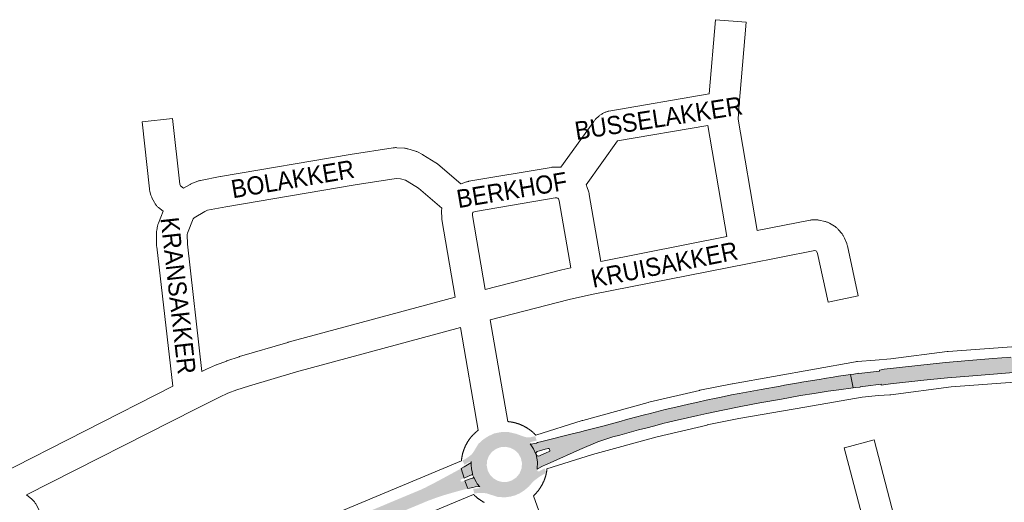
# Paper-space layout 'Layout1' of a CAD drawing. Header units: metres. Extents: x 123097 to 144122, y 392739 to 407589.
# Tile 474 of 510: x 138419 to 138836, y 400352 to 400557. Entities that reach past the tile are written whole.
import ezdxf
from ezdxf.enums import TextEntityAlignment as Align

# ---------------------------------------------------------------- set-up
doc = ezdxf.new("R2010")
doc.units = ezdxf.units.M
doc.header["$MEASUREMENT"] = 0
for name, color, linetype, lineweight in [('gs-anno-wegen algemeen tekst', 7, 'Continuous', 0), ('gs-knt-aanvullende hoofdweg', 7, 'Continuous', 0), ('gs-knt-wegen algemeen', 7, 'Continuous', 0), ('ir-ARC-asfalt-hoofdwegen-te inspecteren', 5, 'Continuous', 0), ('ir-ARC-fietspaden naastliggend- te inspecteren', 1, 'Continuous', 0)]:
    doc.layers.add(name, color=color, linetype=linetype, lineweight=lineweight)
doc.styles.add('Style-Arial', font='arial.ttf')

psp = doc.layouts.get("Layout1")

# ---------------------------------------------------------------- hatches: boundary and pattern name
at = {"layer": 'ir-ARC-asfalt-hoofdwegen-te inspecteren', "linetype": 'Continuous', "lineweight": 13}
for points in [[(138875.192, 400416.602), (138870.564, 400416.277), (138862.131, 400415.579), (138852.208, 400414.757), (138850.757, 400414.637), (138839.195, 400413.68), (138831.566, 400413.048), (138821.355, 400412.24), (138811.462, 400411.355), (138799.754, 400410.186), (138785.559, 400408.579), (138783.547, 400408.17), (138783.614, 400407.786), (138774.861, 400406.75), (138774.813, 400406.848), (138772.64, 400406.511), (138771.317, 400406.306), (138772.437, 400400.613), (138773.532, 400400.758), (138775.422, 400401.009), (138775.38, 400401.107), (138777.641, 400401.328), (138784.298, 400402.221), (138784.303, 400401.815), (138788.229, 400402.311), (138802.275, 400403.855), (138812.363, 400404.872), (138821.449, 400405.668), (138831.884, 400406.519), (138852.067, 400408.191), (138852.767, 400408.249), (138858.373, 400408.713), (138871.208, 400409.776), (138881.51, 400410.499), (138891.822, 400411.077), (138930.392, 400412.582), (138933.578, 400412.504), (138933.299, 400419.539), (138930.265, 400419.115), (138924.971, 400418.91), (138914.701, 400418.514), (138892.186, 400417.646), (138884.347, 400417.204), (138881.37, 400417.036)], [(138772.437, 400400.613), (138771.317, 400406.306), (138766.195, 400405.588), (138763.91, 400405.252), (138760.107, 400404.637), (138758.778, 400404.409), (138750.656, 400403.049), (138749.188, 400402.824), (138743.325, 400401.808), (138741.489, 400401.44), (138733.45, 400400.023), (138730.278, 400399.444), (138724.162, 400398.284), (138720.916, 400397.642), (138716.465, 400396.773), (138712.93, 400395.992), (138711.442, 400395.691), (138705.37, 400394.346), (138703.965, 400394.004), (138695.953, 400392.19), (138692.778, 400391.45), (138686.407, 400389.862), (138683.942, 400389.212), (138679.603, 400388.083), (138675.925, 400387.072), (138674.056, 400386.572), (138667.874, 400384.873), (138666.386, 400384.461), (138658.449, 400382.453), (138657.045, 400382.075), (138653.334, 400381.168), (138640.549, 400377.879), (138638.744, 400377.439), (138638.222, 400377.256), (138635.976, 400376.869), (138635.578, 400377.012), (138637.015, 400374.874), (138638.031, 400372.507), (138638.081, 400373.219), (138638.583, 400373.727), (138639.526, 400374.016), (138641.893, 400374.621), (138643.197, 400374.917), (138643.587, 400374.921), (138643.82, 400374.608), (138643.902, 400374.268), (138643.916, 400373.895), (138643.655, 400373.628), (138642.377, 400373.101), (138640.121, 400372.096), (138639.195, 400371.787), (138638.497, 400371.912), (138638.046, 400372.46), (138638.657, 400369.355), (138638.547, 400366.192), (138638.634, 400366.288), (138641.063, 400367.614), (138641.766, 400367.917), (138644.018, 400368.91), (138656.68, 400374.496), (138664.303, 400377.762), (138670.655, 400379.87), (138673.493, 400380.673), (138678.506, 400382.035), (138681.478, 400382.863), (138684.526, 400383.632), (138688.321, 400384.622), (138691.747, 400385.517), (138694.147, 400386.101), (138697.886, 400386.963), (138706.648, 400388.96), (138710.413, 400389.813), (138717.242, 400391.271), (138724.757, 400392.795), (138732.835, 400394.335), (138741.971, 400395.907), (138750.142, 400397.363), (138755.912, 400398.339), (138761.847, 400399.278), (138766.395, 400399.861)], [(138606.291, 400366.475), (138607.561, 400362.388), (138609.794, 400363.374), (138610.757, 400363.745), (138610.844, 400363.778), (138610.958, 400363.793), (138611.063, 400363.781), (138611.151, 400363.749), (138611.232, 400363.699), (138611.305, 400363.625), (138611.353, 400363.55), (138610.942, 400365.021), (138610.693, 400366.389), (138610.574, 400367.994), (138610.646, 400369.395), (138610.589, 400369.096), (138610.418, 400368.845), (138607.593, 400367.2)], [(138607.924, 400361.309), (138609.213, 400357.989), (138611.273, 400358.451), (138612.299, 400358.709), (138613.78, 400358.865), (138613.946, 400358.864), (138614.1, 400358.809), (138614.193, 400358.742), (138613.19, 400360.039), (138612.664, 400360.834), (138612.098, 400361.845), (138611.524, 400363.134), (138611.577, 400362.916), (138611.545, 400362.739), (138611.424, 400362.559), (138611.265, 400362.459), (138610.223, 400362.067)]]:
    psp.add_hatch(color=5, dxfattribs=at).paths.add_polyline_path(points, flags=0)
h = psp.add_hatch(color=5, dxfattribs=at)
h.paths.add_polyline_path([(138623.877, 400356.195), (138621.025, 400356.732), (138618.383, 400357.934), (138616.105, 400359.731), (138614.32, 400362.019), (138613.133, 400364.668), (138612.612, 400367.522), (138612.786, 400370.419), (138613.646, 400373.191), (138615.143, 400375.677), (138617.189, 400377.735), (138619.667, 400379.246), (138622.457, 400380.133), (138625.378, 400380.324), (138628.259, 400379.806), (138630.931, 400378.61), (138633.237, 400376.807), (138635.041, 400374.503), (138636.239, 400371.832), (138636.759, 400368.951), (138636.57, 400366.03), (138635.685, 400363.24), (138634.155, 400360.744), (138632.069, 400358.69), (138629.551, 400357.198), (138626.775, 400356.353)])
h.paths.add_polyline_path([(138623.71, 400360.772), (138621.713, 400361.313), (138619.941, 400362.379), (138618.526, 400363.888), (138617.578, 400365.726), (138617.159, 400367.792), (138617.338, 400369.893), (138618.098, 400371.859), (138619.38, 400373.532), (138621.08, 400374.779), (138623.056, 400375.518), (138625.16, 400375.677), (138627.224, 400375.242), (138629.085, 400374.248), (138630.595, 400372.774), (138631.633, 400370.938), (138632.114, 400368.73), (138631.922, 400366.478), (138631.073, 400364.384), (138629.644, 400362.634), (138627.761, 400361.384), (138625.778, 400360.796)], flags=16)
at = {"layer": 'ir-ARC-asfalt-hoofdwegen-te inspecteren', "linetype": 'Continuous', "lineweight": 13, "extrusion": (0, 0, -1)}
h = psp.add_hatch(color=5, dxfattribs=at)
h.paths.add_polyline_path([(-138500.308, 400297.766), (-138500.935, 400300.018), (-138501.653, 400302.242), (-138503.736, 400306.742), (-138506.384, 400310.934), (-138507.653, 400312.556), (-138509.001, 400314.113), (-138511.953, 400317.138), (-138515.298, 400319.721), (-138518.97, 400321.813), (-138521.377, 400322.966), (-138524.945, 400324.511), (-138527.539, 400325.577), (-138530.87, 400327.038), (-138532.352, 400327.67), (-138534.198, 400328.403), (-138539.905, 400330.822), (-138541.377, 400331.449), (-138547.151, 400333.889), (-138547.501, 400334.061), (-138548.711, 400334.518), (-138556.249, 400337.707), (-138557.713, 400338.333), (-138560.692, 400339.59), (-138562.648, 400340.403), (-138570.198, 400343.609), (-138573.499, 400344.961), (-138581.031, 400348.099), (-138584.529, 400349.595), (-138585.316, 400349.889), (-138592.081, 400352.731), (-138596.297, 400354.289), (-138598.4, 400354.978), (-138600.522, 400355.615), (-138605.357, 400356.991), (-138609.213, 400357.989), (-138611.273, 400358.451), (-138612.299, 400358.709), (-138613.78, 400358.865), (-138613.94, 400358.865), (-138614.094, 400358.812), (-138612.657, 400360.77), (-138611.576, 400362.944), (-138611.265, 400362.459), (-138610.223, 400362.067), (-138607.924, 400361.309), (-138606.658, 400360.919), (-138606.214, 400361.034), (-138606.033, 400361.455), (-138606.255, 400361.856), (-138607.561, 400362.388), (-138609.794, 400363.374), (-138610.757, 400363.745), (-138611.095, 400363.772), (-138611.353, 400363.551), (-138610.692, 400366.436), (-138610.646, 400369.395), (-138610.589, 400369.096), (-138610.418, 400368.845), (-138607.909, 400367.376), (-138606.291, 400366.475), (-138598.542, 400362.272), (-138594.721, 400360.229), (-138591.001, 400358.319), (-138589.098, 400357.443), (-138581.36, 400354.219), (-138575.028, 400351.578), (-138573.242, 400350.806), (-138565.647, 400347.64), (-138564.308, 400347.078), (-138557.85, 400344.354), (-138556.167, 400343.664), (-138548.646, 400340.493), (-138547.633, 400340.043), (-138547.228, 400339.919), (-138540.571, 400337.084), (-138539.029, 400336.423), (-138534.701, 400334.647), (-138531.521, 400333.261), (-138529.78, 400332.582), (-138523.206, 400329.825), (-138521.946, 400329.256), (-138514.376, 400326.081), (-138513.13, 400325.548), (-138509.59, 400324.045), (-138506.608, 400322.628), (-138503.75, 400320.975), (-138500.569, 400318.487), (-138497.715, 400315.63), (-138495.241, 400312.34), (-138493.211, 400308.758), (-138491.661, 400304.945), (-138491.045, 400302.533), (-138490.648, 400300.076), (-138495.142, 400299.122), (-138495.561, 400299.012)])
h.paths.add_polyline_path([(-138507.119, 400317.951), (-138507.514, 400318.082), (-138508.554, 400318.974), (-138508.681, 400319.406), (-138508.412, 400319.767), (-138507.962, 400319.77), (-138506.385, 400318.679), (-138506.781, 400318.194)], flags=16)
h.paths.add_polyline_path([(-138496.555, 400304.51), (-138497.731, 400304.779), (-138498.603, 400305.612), (-138500.029, 400308.291), (-138501.526, 400310.856), (-138501.592, 400311.254), (-138501.346, 400311.573), (-138500.203, 400312.365), (-138498.051, 400308.893), (-138496.206, 400305.249), (-138496.205, 400304.797)], flags=16)
at = {"layer": 'ir-ARC-fietspaden naastliggend- te inspecteren', "linetype": 'Continuous', "lineweight": 30}
h = psp.add_hatch(color=1, dxfattribs=at)
h.paths.add_polyline_path([(138625.041, 400354.298), (138621.988, 400354.394), (138617.157, 400355.94), (138616.378, 400356.059), (138614.12, 400356.157), (138611.873, 400355.92), (138611.415, 400357.841), (138612.518, 400357.994), (138613.857, 400358.088), (138614.168, 400358.249), (138614.315, 400358.566), (138614.227, 400358.707), (138614.094, 400358.812), (138612.657, 400360.77), (138611.576, 400362.944), (138611.56, 400363.041), (138611.353, 400363.551), (138610.692, 400366.436), (138610.646, 400369.395), (138610.336, 400369.487), (138610.025, 400369.4), (138607.726, 400368.088), (138606.914, 400369.896), (138607.142, 400370.039), (138608.118, 400370.533), (138609.394, 400371.36), (138610.6, 400372.285), (138611.14, 400372.873), (138611.598, 400373.527), (138613.638, 400376.943), (138615.646, 400378.741), (138617.901, 400380.218), (138620.351, 400381.342), (138623.419, 400381.938), (138626.543, 400381.892), (138629.592, 400381.205), (138632.596, 400380.119), (138634.098, 400379.662), (138635.667, 400379.717), (138636.438, 400379.895), (138636.858, 400379.992), (138637.742, 400380.195), (138638.332, 400378.299), (138635.813, 400377.735), (138635.488, 400377.441), (138635.578, 400377.012), (138637.015, 400374.874), (138638.031, 400372.507), (138638.046, 400372.46), (138638.657, 400369.355), (138638.547, 400366.192), (138638.559, 400365.667), (138638.673, 400365.406), (138639.004, 400365.235), (138639.375, 400365.274), (138641.672, 400366.58), (138642.419, 400364.746), (138639.547, 400363.031), (138636.876, 400361.017), (138635.102, 400358.939), (138633.02, 400357.169), (138631.272, 400356.062), (138629.403, 400355.174), (138627.252, 400354.587)])
h.paths.add_polyline_path([(138623.877, 400356.195), (138621.025, 400356.732), (138618.383, 400357.934), (138616.105, 400359.731), (138614.32, 400362.019), (138613.133, 400364.668), (138612.612, 400367.522), (138612.786, 400370.419), (138613.646, 400373.191), (138615.143, 400375.677), (138617.189, 400377.735), (138619.667, 400379.246), (138622.457, 400380.133), (138625.378, 400380.324), (138628.259, 400379.806), (138630.931, 400378.61), (138633.237, 400376.807), (138635.041, 400374.503), (138636.239, 400371.832), (138636.759, 400368.951), (138636.57, 400366.03), (138635.685, 400363.24), (138634.155, 400360.744), (138632.069, 400358.69), (138629.551, 400357.198), (138626.775, 400356.353)], flags=16)

# ---------------------------------------------------------------- linework, layer by layer
at = {"layer": 'gs-knt-aanvullende hoofdweg', "color": 7, "linetype": 'Continuous', "flags": 128}
for points in [[(138626.097, 400386.375), (138626.183, 400386.368), (138626.289, 400386.358), (138626.322, 400386.355), (138626.402, 400386.35), (138626.533, 400386.334), (138626.667, 400386.318), (138626.729, 400386.311), (138626.862, 400386.295), (138626.972, 400386.281), (138627.105, 400386.263), (138627.215, 400386.247), (138627.348, 400386.227), (138627.457, 400386.21), (138627.59, 400386.188), (138627.653, 400386.178), (138627.785, 400386.155), (138627.839, 400386.145), (138627.971, 400386.121), (138627.981, 400386.119), (138628.03, 400386.112), (138628.078, 400386.101), (138628.133, 400386.09), (138628.265, 400386.063), (138628.33, 400386.049), (138628.461, 400386.021), (138628.567, 400385.997), (138628.698, 400385.967), (138628.751, 400385.955), (138628.882, 400385.924), (138629.001, 400385.895), (138629.131, 400385.862), (138629.235, 400385.835), (138629.365, 400385.8), (138629.432, 400385.782), (138629.561, 400385.746), (138629.593, 400385.736), (138629.631, 400385.727), (138629.664, 400385.716), (138629.793, 400385.678), (138629.844, 400385.663), (138629.973, 400385.624), (138630.091, 400385.587), (138630.219, 400385.546), (138630.336, 400385.507), (138630.463, 400385.464), (138630.513, 400385.447), (138630.641, 400385.403), (138630.757, 400385.362), (138630.883, 400385.316), (138630.982, 400385.279), (138631.108, 400385.231), (138631.168, 400385.207), (138631.175, 400385.205), (138631.19, 400385.199), (138631.213, 400385.19), (138631.3, 400385.156), (138631.368, 400385.129), (138631.492, 400385.079), (138631.635, 400385.02), (138631.759, 400384.967), (138631.779, 400384.958), (138631.902, 400384.905), (138632.042, 400384.843), (138632.186, 400384.777), (138632.308, 400384.721), (138632.466, 400384.646), (138632.588, 400384.587), (138632.655, 400384.554), (138632.695, 400384.534), (138632.714, 400384.524), (138632.775, 400384.494), (138632.842, 400384.46), (138632.961, 400384.399), (138633.049, 400384.353), (138633.168, 400384.29), (138633.234, 400384.255), (138633.353, 400384.19), (138633.462, 400384.13), (138633.579, 400384.064), (138633.621, 400384.04), (138633.738, 400383.973), (138633.87, 400383.896), (138633.985, 400383.827), (138634.026, 400383.802), (138634.135, 400383.736), (138634.141, 400383.732), (138634.272, 400383.651), (138634.385, 400383.579), (138634.424, 400383.553), (138634.537, 400383.48), (138634.602, 400383.438), (138634.714, 400383.364), (138634.817, 400383.295), (138634.928, 400383.219), (138634.992, 400383.174), (138635.102, 400383.097), (138635.202, 400383.026), (138635.311, 400382.947), (138635.374, 400382.901), (138635.482, 400382.821), (138635.496, 400382.81), (138635.512, 400382.798), (138635.545, 400382.774), (138635.652, 400382.693), (138635.749, 400382.618), (138635.855, 400382.535), (138635.944, 400382.464), (138636.048, 400382.38), (138636.082, 400382.353), (138636.186, 400382.268), (138636.279, 400382.19), (138636.382, 400382.103), (138636.442, 400382.052), (138636.544, 400381.964), (138636.631, 400381.888), (138636.731, 400381.799), (138636.736, 400381.794), (138636.769, 400381.767), (138636.79, 400381.746), (138636.802, 400381.735), (138636.889, 400381.656), (138636.949, 400381.6), (138637.048, 400381.508), (138637.133, 400381.428), (138637.23, 400381.335), (138637.287, 400381.28), (138637.383, 400381.186), (138637.467, 400381.102), (138637.561, 400381.007), (138637.616, 400380.951), (138637.71, 400380.854), (138637.766, 400380.796), (138637.858, 400380.699), (138637.894, 400380.66), (138637.938, 400380.617), (138657.659, 400386.793), (138657.91, 400386.867), (138685.573, 400394.481), (138685.853, 400394.552), (138707.283, 400399.573), (138707.498, 400399.62), (138721.1, 400402.389), (138721.275, 400402.422), (138721.308, 400402.428), (138773.44, 400411.755), (138773.85, 400411.816), (138774.264, 400411.855), (138781.686, 400412.349), (138788.331, 400412.971), (138788.338, 400412.972), (138812.218, 400416.037), (138812.24, 400416.039), (138812.444, 400416.063), (138812.648, 400416.081), (138891.585, 400421.859)], [(138892.553, 400406.87), (138813.959, 400401.117), (138813.949, 400401.116), (138788.36, 400397.755), (138787.88, 400397.708), (138783.069, 400397.388), (138776.183, 400396.747), (138751.89, 400392.513), (138724.008, 400387.653), (138723.992, 400387.65), (138710.606, 400384.925), (138710.602, 400384.924), (138710.598, 400384.923)], [(138710.598, 400384.923), (138689.42, 400379.961), (138662.022, 400372.42), (138642.7, 400366.369), (138642.695, 400366.326), (138642.691, 400366.295), (138642.676, 400366.161), (138642.669, 400366.099), (138642.653, 400365.966), (138642.639, 400365.856), (138642.621, 400365.723), (138642.605, 400365.613), (138642.585, 400365.48), (138642.568, 400365.371), (138642.546, 400365.238), (138642.536, 400365.175), (138642.513, 400365.043), (138642.503, 400364.989), (138642.479, 400364.857), (138642.466, 400364.788), (138642.46, 400364.76), (138642.448, 400364.695), (138642.421, 400364.563), (138642.407, 400364.498), (138642.379, 400364.367), (138642.355, 400364.261), (138642.325, 400364.13), (138642.313, 400364.077), (138642.282, 400363.946), (138642.253, 400363.827), (138642.22, 400363.697), (138642.193, 400363.593), (138642.158, 400363.463), (138642.14, 400363.396), (138642.104, 400363.267), (138642.092, 400363.226), (138642.086, 400363.207), (138642.074, 400363.164), (138642.036, 400363.035), (138642.021, 400362.984), (138641.982, 400362.855), (138641.945, 400362.737), (138641.904, 400362.609), (138641.865, 400362.492), (138641.822, 400362.365), (138641.805, 400362.315), (138641.761, 400362.187), (138641.72, 400362.071), (138641.674, 400361.945), (138641.637, 400361.846), (138641.589, 400361.72), (138641.582, 400361.703), (138641.579, 400361.694), (138641.563, 400361.653), (138641.514, 400361.528), (138641.487, 400361.46), (138641.437, 400361.336), (138641.378, 400361.193), (138641.325, 400361.069), (138641.316, 400361.049), (138641.263, 400360.926), (138641.201, 400360.786), (138641.135, 400360.642), (138641.079, 400360.52), (138641.004, 400360.362), (138640.945, 400360.241), (138640.941, 400360.231), (138640.938, 400360.225), (138640.912, 400360.173), (138640.852, 400360.053), (138640.818, 400359.986), (138640.757, 400359.867), (138640.711, 400359.779), (138640.648, 400359.66), (138640.613, 400359.594), (138640.548, 400359.475), (138640.488, 400359.366), (138640.422, 400359.249), (138640.398, 400359.207), (138640.331, 400359.09), (138640.254, 400358.958), (138640.185, 400358.843), (138640.172, 400358.822), (138640.16, 400358.802), (138640.09, 400358.687), (138640.009, 400358.556), (138639.937, 400358.443), (138639.911, 400358.404), (138639.838, 400358.291), (138639.796, 400358.226), (138639.722, 400358.114), (138639.653, 400358.011), (138639.577, 400357.9), (138639.532, 400357.836), (138639.455, 400357.726), (138639.384, 400357.626), (138639.305, 400357.517), (138639.282, 400357.485), (138639.259, 400357.454), (138639.179, 400357.346), (138639.132, 400357.283), (138639.051, 400357.176), (138638.976, 400357.079), (138638.893, 400356.973), (138638.822, 400356.884), (138638.738, 400356.78), (138638.711, 400356.746), (138638.626, 400356.642), (138638.548, 400356.549), (138638.461, 400356.446), (138638.41, 400356.386), (138638.322, 400356.284), (138638.311, 400356.271), (138638.279, 400356.231), (138638.246, 400356.197), (138638.157, 400356.097), (138638.104, 400356.038), (138638.014, 400355.939), (138637.958, 400355.879), (138637.866, 400355.78), (138637.786, 400355.695), (138637.693, 400355.598), (138637.638, 400355.541), (138637.544, 400355.445), (138637.46, 400355.361), (138637.365, 400355.266), (138637.31, 400355.212), (138637.168, 400355.071), (138637.057, 400354.97), (138636.993, 400354.91)], [(138520.306, 400333.709), (138606.442, 400369.675), (138606.459, 400369.811), (138606.461, 400369.825), (138606.47, 400369.931), (138606.483, 400370.065), (138606.495, 400370.175), (138606.51, 400370.309), (138606.517, 400370.371), (138606.533, 400370.504), (138606.547, 400370.614), (138606.565, 400370.747), (138606.581, 400370.857), (138606.6, 400370.99), (138606.617, 400371.099), (138606.638, 400371.248), (138606.673, 400371.427), (138606.683, 400371.482), (138606.707, 400371.613), (138606.738, 400371.775), (138606.765, 400371.907), (138606.779, 400371.972), (138606.807, 400372.103), (138606.831, 400372.209), (138606.861, 400372.34), (138606.873, 400372.393), (138606.904, 400372.524), (138606.933, 400372.643), (138606.955, 400372.73), (138606.965, 400372.773), (138606.971, 400372.804), (138607.028, 400373.007), (138607.046, 400373.074), (138607.082, 400373.203), (138607.112, 400373.306), (138607.15, 400373.435), (138607.165, 400373.486), (138607.204, 400373.615), (138607.241, 400373.733), (138607.282, 400373.861), (138607.321, 400373.978), (138607.364, 400374.105), (138607.381, 400374.155), (138607.425, 400374.282), (138607.44, 400374.325), (138607.466, 400374.399), (138607.512, 400374.525), (138607.549, 400374.624), (138607.597, 400374.75), (138607.623, 400374.817), (138607.672, 400374.942), (138607.699, 400375.01), (138607.749, 400375.134), (138607.808, 400375.277), (138607.861, 400375.401), (138607.87, 400375.421), (138607.923, 400375.544), (138607.985, 400375.684), (138608.028, 400375.779), (138608.038, 400375.8), (138608.051, 400375.828), (138608.107, 400375.95), (138608.182, 400376.108), (138608.241, 400376.23), (138608.274, 400376.297), (138608.334, 400376.417), (138608.368, 400376.484), (138608.429, 400376.603), (138608.475, 400376.691), (138608.538, 400376.81), (138608.573, 400376.876), (138608.638, 400376.995), (138608.698, 400377.104), (138608.754, 400377.203), (138608.762, 400377.217), (138608.764, 400377.221), (138608.769, 400377.23), (138608.788, 400377.263), (138608.855, 400377.38), (138608.932, 400377.512), (138609.001, 400377.627), (138609.026, 400377.668), (138609.096, 400377.783), (138609.177, 400377.914), (138609.249, 400378.027), (138609.275, 400378.066), (138609.348, 400378.179), (138609.39, 400378.244), (138609.464, 400378.356), (138609.533, 400378.459), (138609.599, 400378.554), (138609.6, 400378.557), (138609.603, 400378.559), (138609.607, 400378.566), (138609.609, 400378.57), (138609.654, 400378.634), (138609.731, 400378.744), (138609.802, 400378.844), (138609.881, 400378.953), (138609.927, 400379.016), (138610.007, 400379.124), (138610.054, 400379.187), (138610.135, 400379.294), (138610.21, 400379.391), (138610.293, 400379.497), (138610.364, 400379.586), (138610.448, 400379.69), (138610.475, 400379.724), (138610.546, 400379.81), (138610.56, 400379.828), (138610.566, 400379.835), (138610.587, 400379.86), (138610.638, 400379.921), (138610.725, 400380.024), (138610.776, 400380.084), (138610.864, 400380.186), (138610.94, 400380.273), (138611.029, 400380.373), (138611.082, 400380.432), (138611.172, 400380.531), (138611.228, 400380.591), (138611.32, 400380.69), (138611.4, 400380.775), (138611.493, 400380.873), (138611.548, 400380.929), (138611.594, 400380.977), (138611.631, 400381.018), (138611.672, 400381.056), (138611.726, 400381.11), (138611.821, 400381.203), (138611.877, 400381.258), (138611.974, 400381.352), (138612.032, 400381.408), (138612.129, 400381.5), (138612.215, 400381.58), (138612.314, 400381.671), (138612.372, 400381.724), (138612.472, 400381.814), (138612.531, 400381.866), (138612.632, 400381.956), (138612.796, 400382.102), (138612.913, 400382.196), (138613.017, 400382.282), (138613.05, 400382.309), (138613.155, 400382.394), (138613.25, 400382.471), (138613.355, 400382.554), (138613.444, 400382.623), (138613.521, 400382.682)], [(138616.137, 400352.117), (138616.018, 400352.18), (138615.952, 400352.215), (138615.833, 400352.28), (138615.724, 400352.34), (138615.607, 400352.406), (138615.565, 400352.43), (138615.448, 400352.497), (138615.316, 400352.574), (138615.251, 400352.613), (138615.228, 400352.627), (138615.202, 400352.643), (138615.16, 400352.668), (138615.045, 400352.738), (138614.914, 400352.819), (138614.801, 400352.891), (138614.762, 400352.917), (138614.649, 400352.99), (138614.584, 400353.032), (138614.472, 400353.106), (138614.369, 400353.175), (138614.258, 400353.251), (138614.194, 400353.296), (138614.084, 400353.373), (138613.984, 400353.444), (138613.918, 400353.489), (138613.875, 400353.522), (138613.812, 400353.569), (138613.704, 400353.649), (138613.641, 400353.696), (138613.534, 400353.777), (138613.437, 400353.852), (138613.331, 400353.935), (138613.242, 400354.006), (138613.138, 400354.09), (138613.104, 400354.117), (138613, 400354.202), (138612.907, 400354.28), (138612.804, 400354.366), (138612.688, 400354.461), (138612.64, 400354.504), (138612.555, 400354.582), (138612.455, 400354.671), (138612.396, 400354.724), (138612.297, 400354.814), (138612.237, 400354.87), (138612.138, 400354.962), (138612.053, 400355.042), (138611.956, 400355.135), (138611.899, 400355.19), (138611.803, 400355.284), (138611.719, 400355.368), (138611.646, 400355.441), (138611.624, 400355.462), (138611.551, 400355.531), (138526.247, 400319.913)]]:
    psp.add_lwpolyline(points, dxfattribs=at)
at = {"layer": 'gs-knt-wegen algemeen', "color": 7, "linetype": 'Continuous', "flags": 128}
for points in [[(138648.539, 400494.143), (138662.487, 400513.534), (138662.673, 400513.779), (138662.87, 400514.016), (138663.078, 400514.243), (138663.297, 400514.46), (138664.665, 400515.755), (138664.899, 400515.966), (138665.142, 400516.165), (138665.396, 400516.352), (138665.658, 400516.527), (138665.928, 400516.689), (138666.205, 400516.838), (138667.096, 400517.288), (138667.346, 400517.407), (138667.6, 400517.516), (138667.859, 400517.614), (138668.122, 400517.701), (138668.388, 400517.776), (138668.657, 400517.84), (138668.928, 400517.893), (138711.452, 400525.2), (138714.069, 400556.645, -0.3840969), (138714.079, 400556.654), (138727.035, 400555.576, -0.3840962), (138727.044, 400555.565), (138724.01, 400519.12), (138723.654, 400514.467)], [(138480.058, 400475.489), (138478.099, 400477.079), (138477.864, 400477.278), (138477.639, 400477.489), (138477.424, 400477.71), (138477.22, 400477.941), (138477.027, 400478.181), (138476.846, 400478.43), (138476.677, 400478.687), (138476.52, 400478.952), (138476.376, 400479.225), (138475.372, 400481.234), (138475.244, 400481.505), (138475.129, 400481.781), (138475.027, 400482.063), (138474.937, 400482.349), (138474.509, 400483.841), (138474.439, 400484.107), (138474.38, 400484.376), (138474.333, 400484.647), (138474.297, 400484.919), (138471.143, 400513.405, -0.3682536), (138471.15, 400513.415), (138484.073, 400514.846, -0.3682518), (138484.083, 400514.838), (138487.177, 400486.901), (138487.287, 400486.517), (138487.393, 400486.305)], [(138769.961, 400460.802), (138774.496, 400439.664, -0.3696706), (138774.489, 400439.653), (138761.777, 400436.926, -0.3696722), (138761.766, 400436.933), (138757.343, 400457.549), (138757.037, 400458.325), (138756.848, 400458.55), (138756.598, 400458.701), (138756.091, 400458.812), (138727.654, 400453.217), (138661.545, 400440.147), (138652.047, 400438.047), (138618.677, 400429.527), (138626.097, 400386.375)], [(138778.714, 400336.649), (138768.651, 400375.288, -0.3839127), (138768.658, 400375.299), (138781.239, 400378.576, -0.3839109), (138781.251, 400378.569), (138791.564, 400338.971)]]:
    psp.add_lwpolyline(points, format="xyb", dxfattribs=at)
for points in [[(138723.654, 400514.467), (138731.69, 400467.281)], [(138718.912, 400464.761), (138710.885, 400511.892), (138672.615, 400505.316), (138659.238, 400486.72)], [(138487.393, 400486.305), (138488.744, 400485.209), (138491.506, 400486.869), (138491.741, 400487.004), (138491.981, 400487.129), (138492.227, 400487.243), (138492.477, 400487.348), (138494.756, 400488.244), (138495.04, 400488.348), (138495.329, 400488.439), (138495.621, 400488.516), (138495.917, 400488.579), (138504.296, 400490.179), (138504.426, 400490.203), (138559.285, 400499.53), (138559.383, 400499.546), (138577.595, 400502.356), (138577.882, 400502.394), (138578.17, 400502.419), (138578.459, 400502.431), (138578.749, 400502.43), (138579.038, 400502.416), (138582.316, 400502.189), (138582.608, 400502.163), (138582.898, 400502.123), (138583.187, 400502.07), (138583.472, 400502.004), (138583.755, 400501.925), (138587.063, 400500.922), (138587.33, 400500.835), (138587.594, 400500.736), (138587.853, 400500.625), (138588.106, 400500.504), (138589.653, 400499.724), (138589.9, 400499.592), (138590.142, 400499.45), (138595.62, 400496.065), (138595.838, 400495.924), (138596.05, 400495.774), (138596.256, 400495.616), (138596.456, 400495.45), (138606.147, 400487.067)], [(138606.147, 400487.067), (138606.318, 400487.131), (138608.626, 400487.923), (138608.879, 400488.004), (138609.136, 400488.075), (138609.395, 400488.135), (138609.657, 400488.184), (138644.489, 400494.057), (138644.781, 400494.1), (138645.075, 400494.129), (138645.37, 400494.145), (138647.408, 400494.208), (138647.687, 400494.21), (138647.965, 400494.201), (138648.243, 400494.18), (138648.52, 400494.147), (138648.539, 400494.143)], [(138598.191, 400476.733), (138588.332, 400485.263), (138583.537, 400488.226), (138582.745, 400488.626), (138580.682, 400489.251), (138578.863, 400489.377), (138561.418, 400486.686), (138506.673, 400477.378), (138498.955, 400475.904), (138497.746, 400475.429), (138493.213, 400472.705), (138493.108, 400472.596)], [(138659.238, 400486.72), (138659.258, 400486.681), (138659.371, 400486.439), (138659.473, 400486.193), (138659.566, 400485.942), (138660.363, 400483.637), (138660.444, 400483.385), (138660.515, 400483.129), (138660.576, 400482.871), (138660.626, 400482.61), (138665.499, 400454.2)], [(138652.746, 400451.536), (138647.884, 400479.885), (138647.583, 400480.754), (138647.279, 400481.039), (138646.827, 400481.164), (138646.216, 400481.145), (138612.347, 400475.434), (138611.458, 400475.129), (138611.271, 400474.934), (138611.075, 400474.531), (138611.093, 400473.716), (138616.466, 400442.4)], [(138484.148, 400401.355), (138477.377, 400460.422), (138477.349, 400460.73), (138477.336, 400461.039), (138477.241, 400466.026), (138477.242, 400466.296), (138477.253, 400466.565), (138477.276, 400466.834), (138477.31, 400467.101), (138477.355, 400467.367), (138477.723, 400469.301), (138477.788, 400469.604), (138477.868, 400469.904), (138477.961, 400470.2), (138478.069, 400470.491), (138480.058, 400475.489)], [(138603.824, 400439.085), (138598.18, 400471.987), (138598.134, 400472.303), (138598.103, 400472.62), (138598.088, 400472.939), (138598.037, 400475.164), (138598.037, 400475.465), (138598.051, 400475.765), (138598.079, 400476.065), (138598.12, 400476.363), (138598.176, 400476.659), (138598.191, 400476.733)], [(138492.786, 400472.26), (138490.397, 400466.255), (138490.272, 400465.598), (138490.348, 400461.597), (138496.539, 400407.586)], [(138493.103, 400472.591), (138492.786, 400472.26)], [(138493.108, 400472.596), (138493.106, 400472.593), (138493.103, 400472.591)], [(138493.108, 400472.596), (138493.106, 400472.593), (138493.103, 400472.591)], [(138731.69, 400467.281), (138754.178, 400471.705), (138754.443, 400471.751), (138754.71, 400471.787), (138754.979, 400471.811), (138755.248, 400471.824), (138756.471, 400471.859), (138756.789, 400471.861), (138757.106, 400471.846), (138757.423, 400471.817), (138757.738, 400471.772), (138758.05, 400471.711), (138760.433, 400471.189), (138760.728, 400471.117), (138761.02, 400471.031), (138761.308, 400470.932), (138761.59, 400470.82), (138761.867, 400470.694), (138762.138, 400470.555), (138762.402, 400470.405), (138764.491, 400469.144), (138764.748, 400468.982), (138764.996, 400468.807), (138765.237, 400468.621), (138765.468, 400468.423), (138765.69, 400468.216), (138765.901, 400467.998), (138766.103, 400467.77), (138767.677, 400465.906), (138767.867, 400465.67), (138768.046, 400465.425), (138768.214, 400465.171), (138768.37, 400464.911), (138768.513, 400464.643), (138768.643, 400464.369), (138768.761, 400464.089), (138769.654, 400461.819), (138769.746, 400461.57), (138769.828, 400461.317), (138769.9, 400461.06), (138769.961, 400460.802)], [(138665.499, 400454.2), (138718.912, 400464.761)], [(138616.466, 400442.4), (138648.929, 400450.689), (138652.746, 400451.536)], [(138496.539, 400407.586), (138498.228, 400408.431), (138498.429, 400408.527), (138502.287, 400410.295), (138502.497, 400410.387), (138502.711, 400410.472), (138506.874, 400412.035), (138507.114, 400412.12), (138512.288, 400413.834), (138512.498, 400413.9), (138532.966, 400419.918), (138533.102, 400419.956), (138603.824, 400439.085)], [(138613.521, 400382.682), (138606.038, 400426.196), (138536.57, 400407.406), (138516.278, 400401.44), (138511.331, 400399.801), (138507.502, 400398.363), (138503.955, 400396.737), (138494.062, 400391.787), (138422.161, 400355.273)], [(138380.899, 400345.007), (138403.56, 400356.69), (138405.96, 400359.739), (138407.575, 400361.791), (138407.775, 400362.033), (138407.987, 400362.265), (138408.209, 400362.487), (138408.442, 400362.697), (138408.685, 400362.896), (138408.937, 400363.084), (138409.198, 400363.259), (138409.467, 400363.42), (138409.743, 400363.569), (138484.148, 400401.355)], [(138422.161, 400355.273), (138424.493, 400353.437), (138424.731, 400353.24), (138424.96, 400353.032), (138425.178, 400352.814), (138425.386, 400352.585), (138425.583, 400352.346), (138425.768, 400352.099), (138425.942, 400351.843), (138426.103, 400351.579), (138426.251, 400351.307), (138455.907, 400293.838)], [(138636.993, 400354.91), (138655.147, 400303.702)]]:
    psp.add_lwpolyline(points, dxfattribs=at)
at = {"layer": 'ir-ARC-asfalt-hoofdwegen-te inspecteren', "color": 5, "linetype": 'Continuous', "lineweight": 13, "flags": 128}
psp.add_lwpolyline([(138839.195, 400413.68), (138831.566, 400413.048), (138821.355, 400412.24), (138811.462, 400411.355), (138799.754, 400410.186), (138785.559, 400408.579), (138783.547, 400408.17), (138783.614, 400407.786), (138774.861, 400406.75), (138774.813, 400406.848), (138772.64, 400406.511), (138771.317, 400406.306), (138772.437, 400400.613), (138773.532, 400400.758), (138775.422, 400401.009), (138775.38, 400401.107), (138777.641, 400401.328), (138784.298, 400402.221), (138784.303, 400401.815), (138788.229, 400402.311), (138802.275, 400403.855), (138812.363, 400404.872), (138821.449, 400405.668), (138831.884, 400406.519), (138852.067, 400408.191)], dxfattribs=at)
for points in [[(138772.437, 400400.613), (138771.317, 400406.306), (138766.195, 400405.588), (138763.91, 400405.252), (138760.107, 400404.637), (138758.778, 400404.409), (138750.656, 400403.049), (138749.188, 400402.824), (138743.325, 400401.808), (138741.489, 400401.44), (138733.45, 400400.023), (138730.278, 400399.444), (138724.162, 400398.284), (138720.916, 400397.642), (138716.465, 400396.773), (138712.93, 400395.992), (138711.442, 400395.691), (138705.37, 400394.346), (138703.965, 400394.004), (138695.953, 400392.19), (138692.778, 400391.45), (138686.407, 400389.862), (138683.942, 400389.212), (138679.603, 400388.083), (138675.925, 400387.072), (138674.056, 400386.572), (138667.874, 400384.873), (138666.386, 400384.461), (138658.449, 400382.453), (138657.045, 400382.075), (138653.334, 400381.168), (138640.549, 400377.879), (138638.744, 400377.439), (138638.222, 400377.256), (138635.976, 400376.869), (138635.578, 400377.012), (138637.015, 400374.874), (138638.031, 400372.507), (138638.081, 400373.219), (138638.583, 400373.727), (138639.526, 400374.016), (138641.893, 400374.621), (138643.197, 400374.917), (138643.587, 400374.921), (138643.82, 400374.608), (138643.902, 400374.268), (138643.916, 400373.895), (138643.655, 400373.628), (138642.377, 400373.101), (138640.121, 400372.096), (138639.195, 400371.787), (138638.497, 400371.912), (138638.046, 400372.46), (138638.657, 400369.355), (138638.547, 400366.192), (138638.634, 400366.288), (138641.063, 400367.614), (138641.766, 400367.917), (138644.018, 400368.91), (138656.68, 400374.496), (138664.303, 400377.762), (138670.655, 400379.87), (138673.493, 400380.673), (138678.506, 400382.035), (138681.478, 400382.863), (138684.526, 400383.632), (138688.321, 400384.622), (138691.747, 400385.517), (138694.147, 400386.101), (138697.886, 400386.963), (138706.648, 400388.96), (138710.413, 400389.813), (138717.242, 400391.271), (138724.757, 400392.795), (138732.835, 400394.335), (138741.971, 400395.907), (138750.142, 400397.363), (138755.912, 400398.339), (138761.847, 400399.278), (138766.395, 400399.861)], [(138606.291, 400366.475), (138607.561, 400362.388), (138609.794, 400363.374), (138610.757, 400363.745), (138610.844, 400363.778), (138610.958, 400363.793), (138611.063, 400363.781), (138611.151, 400363.749), (138611.232, 400363.699), (138611.305, 400363.625), (138611.353, 400363.55), (138610.942, 400365.021), (138610.693, 400366.389), (138610.574, 400367.994), (138610.646, 400369.395), (138610.589, 400369.096), (138610.418, 400368.845), (138607.593, 400367.2)], [(138607.924, 400361.309), (138609.213, 400357.989), (138611.273, 400358.451), (138612.299, 400358.709), (138613.78, 400358.865), (138613.946, 400358.864), (138614.1, 400358.809), (138614.193, 400358.742), (138613.19, 400360.039), (138612.664, 400360.834), (138612.098, 400361.845), (138611.524, 400363.134), (138611.577, 400362.916), (138611.545, 400362.739), (138611.424, 400362.559), (138611.265, 400362.459), (138610.223, 400362.067)]]:
    psp.add_lwpolyline(points, close=True, dxfattribs=at)

# ---------------------------------------------------------------- texts
at = {"layer": 'gs-anno-wegen algemeen tekst', "color": 7, "style": 'Style-Arial', "width": 0.909091}
for s, rotation, p in [('BUSSELAKKER', 8.79138, (138690.004, 400514.936)), ('BOLAKKER', 9.64913, (138534.983, 400489.153)), ('BERKHOF', 9.57109, (138627.83, 400484.509)), ('KRANSAKKER', 276.39544, (138486.503, 400439.737)), ('KRUISAKKER', 11.1335, (138692.421, 400452.88))]:
    psp.add_text(s, height=7.7, rotation=rotation, dxfattribs=at).set_placement(p, align=Align.MIDDLE_CENTER)

doc.saveas('drawing.dxf')
